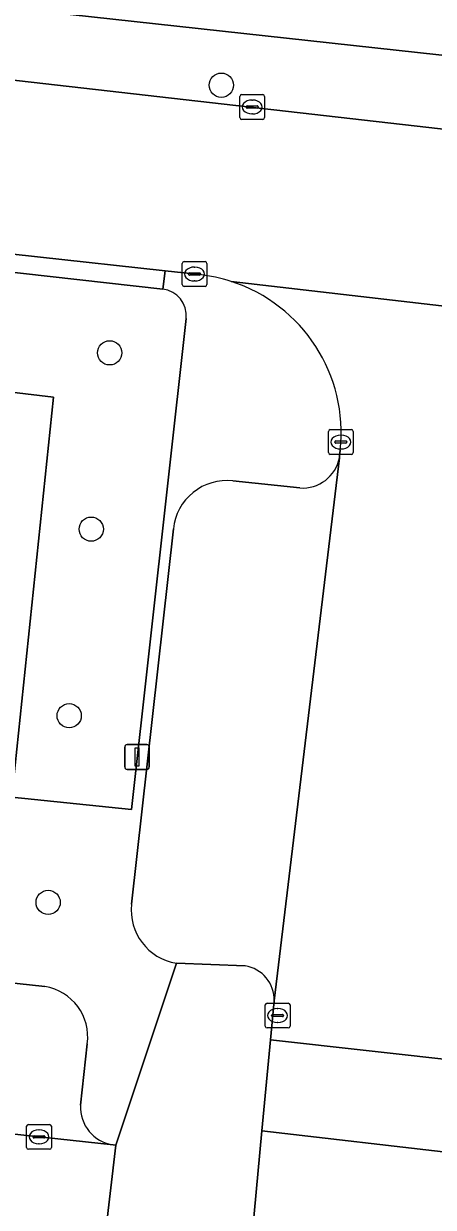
# Model space of a CAD drawing. Extents: x 162026 to 163502, y 387295 to 388169.
# Drawn here: x 162569.17 to 162585.7, y 387437.62 to 387485.35 of the extents above; entities that cross this region are included whole.
import ezdxf

# ---------------------------------------------------------------- set-up
doc = ezdxf.new("R2010")
doc.units = 0
for name, color, linetype in [('IMGEO_Boom', 7, 'Continuous'), ('IMGEO_Erf', 7, 'Continuous'), ('IMGEO_Groenvoorziening', 7, 'Continuous'), ('IMGEO_Kolk', 7, 'Continuous'), ('IMGEO_Lichtmast', 7, 'Continuous'), ('IMGEO_Parkeervlak_open', 7, 'Continuous'), ('IMGEO_Rijbaan_lokaal_open', 7, 'Continuous'), ('IMGEO_Voetpad_open', 7, 'Continuous')]:
    doc.layers.add(name, color=color, linetype=linetype)

msp = doc.modelspace()

# ---------------------------------------------------------------- linework, layer by layer
at = {"layer": 'IMGEO_Boom'}
for centre in [(162577.143, 387482.864), (162572.64, 387472.072), (162571.895, 387464.964), (162571.007, 387457.439), (162570.157, 387449.913)]:
    msp.add_circle(centre, 0.489, dxfattribs=at)
at = {"layer": 'IMGEO_Erf'}
msp.add_lwpolyline([(162548.912, 387488.146), (162643.31, 387477.811)], dxfattribs=at)
at = {"layer": 'IMGEO_Groenvoorziening'}
msp.add_lwpolyline([(162574.779, 387474.641), (162547.374, 387477.714), (162546.998, 387473.066), (162570.373, 387470.279), (162568.69, 387454.157), (162573.515, 387453.664), (162575.723, 387473.459)], dxfattribs=at)
msp.add_arc((162574.657, 387473.576), 1.072, 353.7345, 83.4905, dxfattribs=at)
at = {"layer": 'IMGEO_Kolk'}
for p, q in [((162577.889, 387481.56), (162577.889, 387482.412)), ((162577.964, 387482.486), (162578.816, 387482.486)), ((162578.377, 387482.266), (162578.402, 387482.266)), ((162578.89, 387482.412), (162578.89, 387481.56)), ((162578.148, 387481.98), (162578.148, 387481.992)), ((162578.586, 387481.943), (162578.188, 387481.943)), ((162578.191, 387482.029), (162578.589, 387482.029)), ((162578.4, 387481.706), (162578.375, 387481.706)), ((162578.632, 387481.992), (162578.632, 387481.98)), ((162578.816, 387481.486), (162577.964, 387481.486)), ((162575.563, 387474.824), (162575.563, 387475.676)), ((162575.638, 387475.75), (162576.49, 387475.75)), ((162576.051, 387475.53), (162576.076, 387475.53)), ((162576.564, 387475.676), (162576.564, 387474.824)), ((162575.822, 387475.244), (162575.822, 387475.256)), ((162576.26, 387475.207), (162575.862, 387475.207)), ((162575.865, 387475.293), (162576.263, 387475.293)), ((162576.306, 387475.256), (162576.306, 387475.244)), ((162576.49, 387474.75), (162575.638, 387474.75)), ((162576.074, 387474.97), (162576.049, 387474.97)), ((162581.466, 387468.049), (162581.466, 387468.901)), ((162581.541, 387468.975), (162582.393, 387468.975)), ((162582.467, 387468.901), (162582.467, 387468.049)), ((162581.725, 387468.469), (162581.725, 387468.481)), ((162582.163, 387468.432), (162581.765, 387468.432)), ((162581.768, 387468.518), (162582.166, 387468.518)), ((162581.954, 387468.755), (162581.979, 387468.755)), ((162582.209, 387468.481), (162582.209, 387468.469)), ((162582.393, 387467.975), (162581.541, 387467.975)), ((162581.977, 387468.195), (162581.952, 387468.195)), ((162578.913, 387444.925), (162578.913, 387445.777)), ((162578.988, 387445.851), (162579.84, 387445.851)), ((162579.401, 387445.631), (162579.426, 387445.631)), ((162579.914, 387445.777), (162579.914, 387444.925)), ((162579.172, 387445.345), (162579.172, 387445.357)), ((162579.61, 387445.308), (162579.212, 387445.308)), ((162579.215, 387445.394), (162579.613, 387445.394)), ((162579.424, 387445.071), (162579.399, 387445.071)), ((162579.656, 387445.357), (162579.656, 387445.345)), ((162579.84, 387444.851), (162578.988, 387444.851)), ((162569.288, 387440.032), (162569.288, 387440.884)), ((162569.363, 387440.958), (162570.215, 387440.958)), ((162569.776, 387440.738), (162569.801, 387440.738)), ((162570.289, 387440.884), (162570.289, 387440.032)), ((162569.547, 387440.452), (162569.547, 387440.464)), ((162569.985, 387440.415), (162569.587, 387440.415)), ((162569.59, 387440.501), (162569.988, 387440.501)), ((162569.799, 387440.178), (162569.774, 387440.178)), ((162570.031, 387440.464), (162570.031, 387440.452)), ((162570.215, 387439.958), (162569.363, 387439.958))]:
    msp.add_line(p, q, dxfattribs=at)
for points in [[(162577.889, 387481.56), (162577.889, 387482.412)], [(162577.964, 387482.486), (162578.816, 387482.486)], [(162578.89, 387482.412), (162578.89, 387481.56)], [(162578.816, 387481.486), (162577.964, 387481.486)], [(162575.563, 387474.824), (162575.563, 387475.676)], [(162575.638, 387475.75), (162576.49, 387475.75)], [(162576.564, 387475.676), (162576.564, 387474.824)], [(162576.49, 387474.75), (162575.638, 387474.75)], [(162581.466, 387468.049), (162581.466, 387468.901)], [(162581.541, 387468.975), (162582.393, 387468.975)], [(162582.467, 387468.901), (162582.467, 387468.049)], [(162582.393, 387467.975), (162581.541, 387467.975)], [(162578.913, 387444.925), (162578.913, 387445.777)], [(162578.988, 387445.851), (162579.84, 387445.851)], [(162579.914, 387445.777), (162579.914, 387444.925)], [(162579.84, 387444.851), (162578.988, 387444.851)], [(162569.288, 387440.032), (162569.288, 387440.884)], [(162569.363, 387440.958), (162570.215, 387440.958)], [(162570.289, 387440.884), (162570.289, 387440.032)], [(162570.215, 387439.958), (162569.363, 387439.958)]]:
    msp.add_lwpolyline(points, dxfattribs=at)
for centre, radius, start, end in [((162577.966, 387482.41), 0.0765, 91.552, 178.448), ((162577.966, 387482.41), 0.0765, 91.552, 178.448), ((162578.814, 387482.41), 0.0765, 1.552, 88.448), ((162578.814, 387482.41), 0.0765, 1.552, 88.448), ((162578.188, 387481.989), 0.0403, 85.8775, 175.7526), ((162578.185, 387481.979), 0.0366, 178.938, 274.7102), ((162578.589, 387481.986), 0.043, 264.8664, 352.4533), ((162578.593, 387481.991), 0.0386, 1.7309, 96.639), ((162577.966, 387481.562), 0.0765, 181.552, 268.448), ((162577.966, 387481.562), 0.0765, 181.552, 268.448), ((162578.814, 387481.562), 0.0765, 271.552, 358.448), ((162578.814, 387481.562), 0.0765, 271.552, 358.448), ((162575.64, 387475.674), 0.0765, 91.552, 178.448), ((162575.64, 387475.674), 0.0765, 91.552, 178.448), ((162576.488, 387475.674), 0.0765, 1.552, 88.448), ((162576.488, 387475.674), 0.0765, 1.552, 88.448), ((162575.862, 387475.253), 0.0403, 85.8775, 175.7526), ((162575.859, 387475.243), 0.0366, 178.938, 274.7102), ((162576.263, 387475.25), 0.043, 264.8664, 352.4533), ((162576.267, 387475.255), 0.0386, 1.7309, 96.639), ((162575.64, 387474.826), 0.0765, 181.552, 268.448), ((162575.64, 387474.826), 0.0765, 181.552, 268.448), ((162576.488, 387474.826), 0.0765, 271.552, 358.448), ((162576.488, 387474.826), 0.0765, 271.552, 358.448), ((162581.543, 387468.899), 0.0765, 91.552, 178.448), ((162581.543, 387468.899), 0.0765, 91.552, 178.448), ((162582.391, 387468.899), 0.0765, 1.552, 88.448), ((162582.391, 387468.899), 0.0765, 1.552, 88.448), ((162581.765, 387468.478), 0.0403, 85.8775, 175.7526), ((162581.762, 387468.468), 0.0366, 178.938, 274.7102), ((162582.166, 387468.475), 0.043, 264.8664, 352.4533), ((162582.17, 387468.48), 0.0386, 1.7309, 96.639), ((162581.543, 387468.051), 0.0765, 181.552, 268.448), ((162581.543, 387468.051), 0.0765, 181.552, 268.448), ((162582.391, 387468.051), 0.0765, 271.552, 358.448), ((162582.391, 387468.051), 0.0765, 271.552, 358.448), ((162578.99, 387445.775), 0.0765, 91.552, 178.448), ((162578.99, 387445.775), 0.0765, 91.552, 178.448), ((162579.838, 387445.775), 0.0765, 1.552, 88.448), ((162579.838, 387445.775), 0.0765, 1.552, 88.448), ((162579.212, 387445.354), 0.0403, 85.8775, 175.7526), ((162579.209, 387445.344), 0.0366, 178.938, 274.7102), ((162579.613, 387445.351), 0.043, 264.8664, 352.4533), ((162579.617, 387445.356), 0.0386, 1.7309, 96.639), ((162578.99, 387444.927), 0.0765, 181.552, 268.448), ((162578.99, 387444.927), 0.0765, 181.552, 268.448), ((162579.838, 387444.927), 0.0765, 271.552, 358.448), ((162579.838, 387444.927), 0.0765, 271.552, 358.448), ((162569.365, 387440.882), 0.0765, 91.552, 178.448), ((162569.365, 387440.882), 0.0765, 91.552, 178.448), ((162570.213, 387440.882), 0.0765, 1.552, 88.448), ((162570.213, 387440.882), 0.0765, 1.552, 88.448), ((162569.587, 387440.461), 0.0403, 85.8775, 175.7526), ((162569.584, 387440.451), 0.0366, 178.938, 274.7102), ((162569.988, 387440.458), 0.043, 264.8664, 352.4533), ((162569.992, 387440.463), 0.0386, 1.7309, 96.639), ((162569.365, 387440.034), 0.0765, 181.552, 268.448), ((162569.365, 387440.034), 0.0765, 181.552, 268.448), ((162570.213, 387440.034), 0.0765, 271.552, 358.448), ((162570.213, 387440.034), 0.0765, 271.552, 358.448)]:
    msp.add_arc(centre, radius, start, end, dxfattribs=at)
for centre, major_axis, ratio, start_param, end_param in [((162578.376, 387481.986), (-0.387, 0.002), 0.722429, 4.712389, 7.853982), ((162578.401, 387481.986), (-0.39, 0.002), 0.717154, 1.570796, 4.712389), ((162576.05, 387475.25), (-0.387, 0.002), 0.722429, 4.712389, 7.853982), ((162576.075, 387475.25), (-0.39, 0.002), 0.717154, 1.570796, 4.712389), ((162581.953, 387468.475), (-0.387, 0.002), 0.722429, 4.712389, 7.853982), ((162581.978, 387468.475), (-0.39, 0.002), 0.717154, 1.570796, 4.712389), ((162579.4, 387445.351), (-0.387, 0.002), 0.722429, 4.712389, 7.853982), ((162579.425, 387445.351), (-0.39, 0.002), 0.717154, 1.570796, 4.712389), ((162569.775, 387440.458), (-0.387, 0.002), 0.722429, 4.712389, 7.853982), ((162569.8, 387440.458), (-0.39, 0.002), 0.717154, 1.570796, 4.712389)]:
    msp.add_ellipse(centre, major_axis=major_axis, ratio=ratio, start_param=start_param, end_param=end_param, dxfattribs=at)
at = {"layer": 'IMGEO_Lichtmast'}
for p, q in [((162573.245, 387455.376), (162573.245, 387456.176)), ((162573.245, 387456.176), (162573.245, 387455.376)), ((162573.345, 387456.276), (162574.135, 387456.276)), ((162574.135, 387456.276), (162573.345, 387456.276)), ((162574.235, 387456.176), (162574.235, 387455.376)), ((162574.235, 387455.376), (162574.235, 387456.176)), ((162574.135, 387455.276), (162573.345, 387455.276)), ((162573.345, 387455.276), (162574.135, 387455.276))]:
    msp.add_line(p, q, dxfattribs=at)
msp.add_lwpolyline([(162573.665, 387456.151), (162573.815, 387456.151), (162573.815, 387455.401), (162573.665, 387455.401), (162573.665, 387456.151)], dxfattribs=at)
for centre, start, end in [((162573.345, 387456.176), 90, 180), ((162573.345, 387456.176), 90, 180), ((162574.135, 387456.176), 0, 90), ((162574.135, 387456.176), 360, 90), ((162573.345, 387455.376), 180, 270), ((162573.345, 387455.376), 180, 270), ((162574.135, 387455.376), 270, 0), ((162574.135, 387455.376), 270, 0)]:
    msp.add_arc(centre, 0.1, start, end, dxfattribs=at)
at = {"layer": 'IMGEO_Parkeervlak_open'}
for points in [[(162579.275, 387445.939), (162581.907, 387467.844)], [(162580.306, 387466.627), (162577.605, 387466.906)], [(162575.211, 387464.974), (162573.526, 387449.843)], [(162570.025, 387446.519), (162550.509, 387448.638)], [(162575.332, 387447.465), (162578.104, 387447.353)], [(162571.466, 387441.735), (162571.735, 387444.21)], [(162546.338, 387443.004), (162572.776, 387440.133)]]:
    msp.add_lwpolyline(points, dxfattribs=at)
for centre, radius, start, end in [((162580.431, 387468.124), 1.502, 265.2151, 349.2655), ((162577.357, 387464.764), 2.156, 83.3969, 174.4114), ((162575.663, 387449.591), 2.152, 173.2818, 261.1487), ((162577.89, 387445.984), 1.386, 358.1505, 81.109), ((162569.7, 387444.491), 2.054, 352.1478, 80.898), ((162572.998, 387441.651), 1.534, 176.854, 261.6936)]:
    msp.add_arc(centre, radius, start, end, dxfattribs=at)
at = {"layer": 'IMGEO_Rijbaan_lokaal_open'}
for points in [[(162654.632, 387473.285), (162565.337, 387483.455), (162564.559, 387476.513), (162574.872, 387475.381), (162576.264, 387475.228)], [(162540.563, 387448.199), (162537.24, 387469.944), (162537.082, 387470.994), (162536.24, 387476.571), (162528.88, 387477.412), (162531.114, 387463.071), (162535.182, 387436.966), (162572.06, 387433.011), (162572.882, 387440.121), (162572.776, 387440.133), (162546.338, 387443.004)], [(162595.787, 387472.844), (162577.54, 387474.954)], [(162577.54, 387474.954), (162595.787, 387472.844)], [(162581.94, 387468.143), (162581.913, 387467.901), (162581.907, 387467.844), (162579.275, 387445.939), (162579.124, 387444.366), (162587.09, 387443.478), (162589.807, 387467.375)], [(162586.67, 387439.788), (162578.784, 387440.7), (162578.017, 387432.414), (162575.462, 387409.143), (162575.114, 387405.97), (162572.612, 387386.379), (162572.427, 387384.787), (162572.068, 387382.025)]]:
    msp.add_lwpolyline(points, dxfattribs=at)
msp.add_lwpolyline([(162587.09, 387443.478), (162579.124, 387444.366), (162578.784, 387440.7), (162586.67, 387439.788)], close=True, dxfattribs=at)
for centre, radius, start, end in [((162575.58, 387468.937), 6.328, 71.962, 83.7994), ((162575.563, 387468.85), 6.416, 353.6742, 72.0518)]:
    msp.add_arc(centre, radius, start, end, dxfattribs=at)
at = {"layer": 'IMGEO_Voetpad_open'}
for points in [[(162539.469, 387486.215), (162561.86, 387483.839), (162565.337, 387483.455), (162654.632, 387473.285), (162655.129, 387476.518), (162644.773, 387477.651), (162643.31, 387477.811), (162548.912, 387488.146)], [(162576.264, 387475.228), (162574.872, 387475.381), (162574.779, 387474.641)], [(162575.723, 387473.459), (162573.515, 387453.664), (162568.69, 387454.157), (162568.422, 387452.107), (162567.885, 387447.228), (162546.605, 387449.554), (162544.565, 387449.711), (162542.393, 387449.92)], [(162581.907, 387467.844), (162581.913, 387467.901), (162581.94, 387468.143)], [(162577.605, 387466.906), (162580.306, 387466.627)], [(162573.526, 387449.843), (162575.211, 387464.974)], [(162550.509, 387448.638), (162570.025, 387446.519)], [(162578.104, 387447.353), (162575.332, 387447.465), (162572.882, 387440.121), (162572.06, 387433.011)], [(162572.776, 387440.133), (162572.882, 387440.121), (162575.332, 387447.465)], [(162578.017, 387432.414), (162578.784, 387440.7), (162579.124, 387444.366), (162579.275, 387445.939)], [(162571.735, 387444.21), (162571.466, 387441.735)]]:
    msp.add_lwpolyline(points, dxfattribs=at)
for points in [[(162535.82, 387479.669), (162535.768, 387479.172), (162528.343, 387479.987), (162528.88, 387477.412), (162536.24, 387476.571), (162537.082, 387470.994), (162537.752, 387470.941), (162546.659, 387469.988), (162546.998, 387473.066), (162547.374, 387477.714), (162574.779, 387474.641), (162574.872, 387475.381), (162564.559, 387476.513), (162561.08, 387476.895)], [(162570.373, 387470.279), (162546.998, 387473.066), (162546.659, 387469.988), (162545.086, 387454.752), (162544.565, 387449.711), (162546.605, 387449.554), (162547.205, 387454.511), (162548.659, 387467.372), (162553.712, 387466.847), (162553.258, 387463.011), (162560.776, 387462.157), (162559.789, 387453.086), (162568.422, 387452.107), (162568.69, 387454.157)]]:
    msp.add_lwpolyline(points, close=True, dxfattribs=at)
for centre, radius, start, end in [((162575.58, 387468.937), 6.328, 71.962, 83.7994), ((162574.657, 387473.576), 1.072, 353.7345, 83.4905), ((162575.563, 387468.85), 6.416, 353.6742, 72.0518), ((162580.431, 387468.124), 1.502, 265.2151, 349.2655), ((162577.357, 387464.764), 2.156, 83.3969, 174.4114), ((162575.663, 387449.591), 2.152, 173.2818, 261.1487), ((162577.89, 387445.984), 1.386, 358.1505, 81.109), ((162569.7, 387444.491), 2.054, 352.1478, 80.898), ((162572.998, 387441.651), 1.534, 176.854, 261.6936)]:
    msp.add_arc(centre, radius, start, end, dxfattribs=at)

doc.saveas('drawing.dxf')
